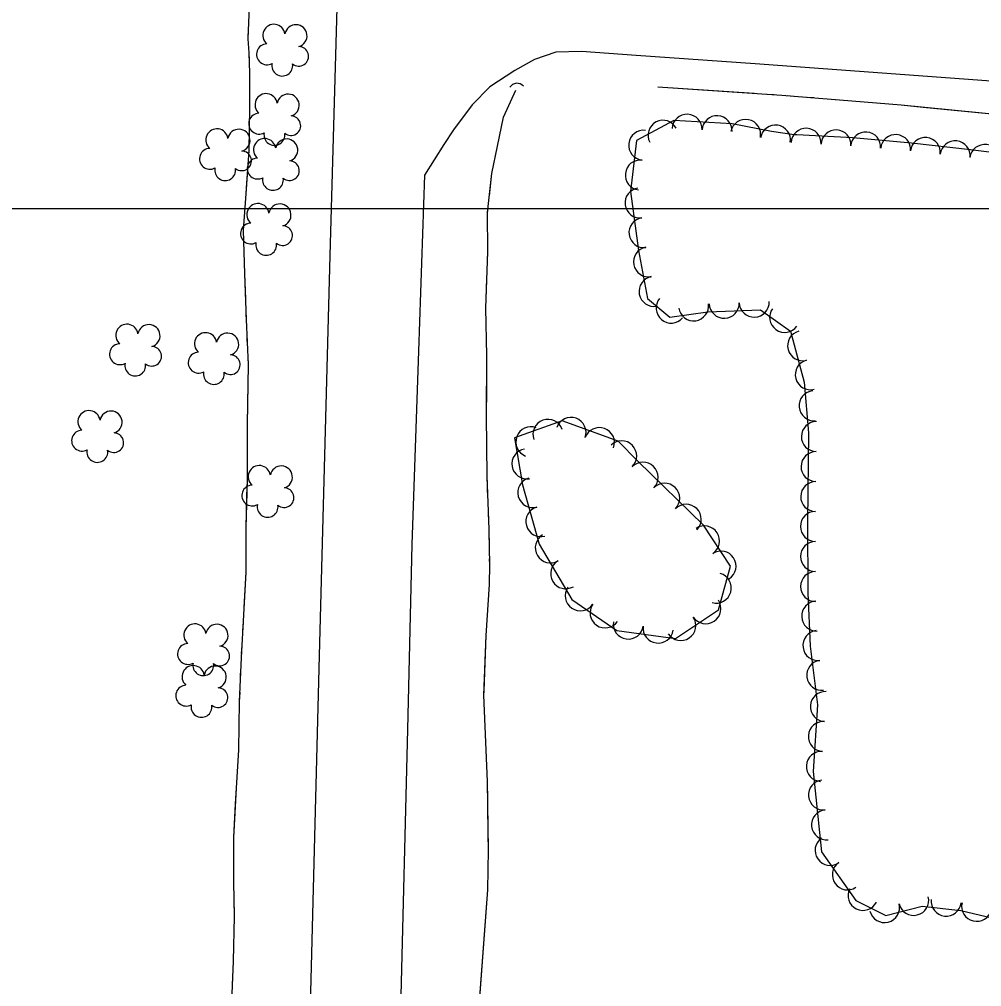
# Model space of a CAD drawing. Extents: x 353423 to 364002, y 127000 to 201942.
# Drawn here: x 362511.7 to 362768.2, y 130792.5 to 131050.4 of the extents above; entities that cross this region are included whole.
import ezdxf

# ---------------------------------------------------------------- set-up
doc = ezdxf.new("R2010")
doc.units = 0
for name, color, linetype in [('E_DTM_SlopeBottom', 7, 'Continuous'), ('E_DTM_SlopeTop', 7, 'Continuous'), ('E_FEN_Generic', 7, 'Continuous'), ('E_LAND_TreeLine', 7, 'Continuous'), ('E_STRUCT_WingWall', 7, 'Continuous')]:
    doc.layers.add(name, color=color, linetype=linetype)

msp = doc.modelspace()

# ---------------------------------------------------------------- linework, layer by layer
at = {"layer": 'E_DTM_SlopeBottom'}
msp.add_arc((362644.37, 131031.11), 2.28, 41.3515, 147.591, dxfattribs=at)
at = {"layer": 'E_DTM_SlopeTop'}
msp.add_line((362615.19, 130861.05), (362613.13, 130780.96), dxfattribs=at)
msp.add_line((362615.19, 130861.05), (362613.13, 130780.96), dxfattribs=at)
for points in [[(362584, 129341.39), (362584.88, 129535.77), (362587.23, 129649.83), (362590.71, 129779.95), (362592.74, 129900.82), (362592.17, 129994.2), (362592.28, 130102.96), (362590.81, 130235.26), (362589.9, 130347.85), (362588.79, 130466.13), (362587.48, 130568.21), (362586.9, 130661.74), (362589.17, 130780.69), (362591.75, 130880.81), (362594.6, 130987.48), (362597.22, 131081.89), (362600.4, 131197.61), (362602.31, 131267.42)], [(362781.58, 131033.19), (362707.82, 131038.54), (362676.13, 131040.79), (362661.59, 131041.89), (362654.68, 131041.68), (362649.03, 131039.71), (362643.83, 131036.81), (362637.16, 131032.42), (362632.41, 131027.68), (362627.43, 131021), (362624.83, 131017.03), (362622.3, 131012.95), (362619.75, 131008.9), (362618.13, 130961.93), (362616.34, 130910.43), (362615.19, 130861.05)], [(362781.58, 131033.19), (362707.82, 131038.54), (362676.13, 131040.79), (362661.59, 131041.89), (362654.68, 131041.68), (362649.03, 131039.71), (362643.83, 131036.81), (362637.16, 131032.42), (362632.41, 131027.68), (362627.43, 131021), (362624.83, 131017.03), (362622.3, 131012.95), (362619.75, 131008.9), (362618.13, 130961.93), (362616.34, 130910.43), (362615.19, 130861.05)]]:
    msp.add_lwpolyline(points, dxfattribs=at)
at = {"layer": 'E_FEN_Generic'}
for points in [[(362785.74, 131013.06), (362765.27, 131015.68), (362749.5, 131017.45), (362733.93, 131018.81), (362718.97, 131019.63), (362718.21, 131019.63), (362712.18, 131020.53), (362701.7, 131022.62), (362686.22, 131023.43), (362676.19, 131018.18), (362674.63, 131004.54), (362676.73, 130988.79), (362679.12, 130976.03), (362685.1, 130971.01), (362695.22, 130972.47), (362709.28, 130972.99), (362717.29, 130967.29), (362720.92, 130953.68), (362722.1, 130940.18), (362721.82, 130916.53), (362721.88, 130897.57), (362722.5, 130883.34), (362724.5, 130867.7), (362723.31, 130849.9), (362725.53, 130828.5), (362734.67, 130815.48), (362742.65, 130811.53), (362752.37, 130813.95), (362762.72, 130812.79), (362776.15, 130809.6)], [(362676.56, 130932.64), (362671.35, 130937.99), (362656.43, 130943.35), (362643.73, 130938.84), (362645.83, 130926.34), (362650.24, 130910.5), (362658.99, 130895.77), (362670.97, 130887.51), (362686.63, 130885.39), (362698.04, 130893.02), (362701.27, 130904.62), (362694.09, 130915.55), (362676.56, 130932.64)]]:
    msp.add_lwpolyline(points, dxfattribs=at)
for centre, radius, start, end in [((362579.58, 131046.15), 2.97, 8.3641, 229.598), ((362585.43, 131046.04), 2.97, 286.0149, 168.9882), ((362577.71, 131041.11), 2.78, 91.335, 299.108), ((362586.19, 131040.57), 2.61, 230.7202, 88.6528), ((362581.79, 131038.11), 2.78, 168.012, 9.0231), ((362577.49, 131027.66), 2.97, 8.3641, 229.598), ((362583.34, 131027.54), 2.97, 286.0149, 168.9882), ((362575.63, 131022.62), 2.78, 91.335, 299.108), ((362584.1, 131022.07), 2.61, 230.7202, 88.6528), ((362689.7, 131021.15), 4, 356.9972, 176.9819), ((362697.7, 131020.73), 4, 356.9972, 176.9819), ((362683.29, 131019.53), 4, 27.6135, 207.5982), ((362705.32, 131019.76), 4, 348.7556, 168.7403), ((362713.27, 131018.25), 4, 351.4644, 171.449), ((362564.37, 131018.28), 2.97, 8.3641, 229.598), ((362570.23, 131018.17), 2.97, 286.0149, 168.9882), ((362579.7, 131019.61), 2.78, 168.012, 9.0231), ((362678.15, 131016.87), 4, 83.4998, 263.4845), ((362721.42, 131017.4), 4, 356.8632, 176.8479), ((362729.41, 131016.96), 4, 356.8632, 176.8479), ((362737.32, 131016.41), 4, 355.0065, 174.9911), ((362745.3, 131015.71), 4, 355.0065, 174.9911), ((362577.1, 131015.69), 2.97, 8.3641, 229.598), ((362582.96, 131015.57), 2.97, 286.0149, 168.9882), ((362753.21, 131014.92), 4, 353.6057, 173.5904), ((362761.16, 131014.03), 4, 353.6057, 173.5904), ((362769.08, 131013.08), 4, 352.7356, 172.7203), ((362562.51, 131013.24), 2.78, 91.335, 299.108), ((362570.98, 131012.7), 2.61, 230.7202, 88.6528), ((362575.24, 131010.65), 2.78, 91.335, 299.108), ((362583.72, 131010.1), 2.61, 230.7202, 88.6528), ((362677.24, 131008.92), 4, 83.4998, 263.4845), ((362566.58, 131010.24), 2.78, 168.012, 9.0231), ((362579.31, 131007.64), 2.78, 168.012, 9.0231), ((362677.15, 131001.49), 4, 97.5935, 277.5782), ((362575.3, 130998.37), 2.97, 8.3641, 229.598), ((362581.15, 130998.25), 2.97, 286.0149, 168.9882), ((362573.44, 130993.33), 2.78, 91.335, 299.108), ((362678.21, 130993.56), 4, 97.5935, 277.5782), ((362581.91, 130992.78), 2.61, 230.7202, 88.6528), ((362577.51, 130990.32), 2.78, 168.012, 9.0231), ((362679.43, 130985.76), 4, 100.6536, 280.6383), ((362680.91, 130977.9), 4, 100.6536, 280.6383), ((362685.45, 130973.45), 4, 139.9682, 319.9529), ((362691.43, 130974.04), 4, 188.2242, 8.2088), ((362699.61, 130974.73), 4, 182.1345, 2.1192), ((362707.61, 130975.03), 4, 182.1345, 2.1192), ((362715.72, 130970.98), 4, 144.5851, 324.5698), ((362540.39, 130966.19), 2.97, 8.3641, 229.598), ((362546.24, 130966.08), 2.97, 286.0149, 168.9882), ((362561.35, 130963.93), 2.97, 8.3641, 229.598), ((362567.21, 130963.82), 2.97, 286.0149, 168.9882), ((362720.5, 130963.4), 4, 104.9202, 284.9049), ((362538.52, 130961.15), 2.78, 91.335, 299.108), ((362547, 130960.61), 2.61, 230.7202, 88.6528), ((362559.49, 130958.89), 2.78, 91.335, 299.108), ((362567.96, 130958.35), 2.61, 230.7202, 88.6528), ((362542.6, 130958.15), 2.78, 168.012, 9.0231), ((362722.55, 130955.67), 4, 104.9202, 284.9049), ((362563.56, 130955.89), 2.78, 168.012, 9.0231), ((362723.57, 130947.39), 4, 95.0008, 274.9855), ((362530.29, 130943.14), 2.97, 8.3641, 229.598), ((362536.14, 130943.03), 2.97, 286.0149, 168.9882), ((362648.08, 130937.78), 4.02, 69.5386, 249.5233), ((362652.62, 130939.76), 4.02, 19.5528, 199.5375), ((362658.77, 130940.28), 4.02, 340.2429, 160.2276), ((362724.18, 130939.2), 4, 89.3413, 269.326), ((362528.42, 130938.1), 2.78, 91.335, 299.108), ((362536.9, 130937.56), 2.61, 230.7202, 88.6528), ((362666.33, 130937.56), 4.02, 340.2429, 160.2276), ((362672.25, 130934.05), 4.02, 314.2701, 134.2548), ((362532.5, 130935.1), 2.78, 168.012, 9.0231), ((362647.03, 130931.91), 4.02, 99.5398, 279.5245), ((362724.09, 130931.2), 4, 89.3413, 269.326), ((362575.68, 130928.51), 2.97, 8.3641, 229.598), ((362677.97, 130928.33), 4.02, 315.7209, 135.7056), ((362581.53, 130928.39), 2.97, 286.0149, 168.9882), ((362648.59, 130924.26), 4.02, 105.5599, 285.5446), ((362683.72, 130922.72), 4.02, 315.7209, 135.7056), ((362723.99, 130923.2), 4, 89.3413, 269.326), ((362573.81, 130923.47), 2.78, 91.335, 299.108), ((362582.29, 130922.92), 2.61, 230.7202, 88.6528), ((362689.47, 130917.11), 4.02, 315.7209, 135.7056), ((362577.89, 130920.47), 2.78, 168.012, 9.0231), ((362650.74, 130916.52), 4.02, 105.5599, 285.5446), ((362723.92, 130915.23), 4, 90.1709, 270.1555), ((362694.33, 130911.36), 4.02, 303.3234, 123.3081), ((362653.25, 130909.54), 4.02, 120.7185, 300.7032), ((362723.94, 130907.22), 4, 90.1709, 270.1555), ((362698.74, 130904.64), 4.02, 303.3234, 123.3081), ((362657.36, 130902.63), 4.02, 120.7185, 300.7032), ((362723.96, 130899.22), 4, 90.1709, 270.1555), ((362697.47, 130898.8), 4.02, 254.4629, 74.4476), ((362661.25, 130896.76), 4.02, 145.4306, 325.4153), ((362694.7, 130893.31), 4.02, 213.7487, 33.7333), ((362667.87, 130892.2), 4.02, 145.4306, 325.4153), ((362724.25, 130891.31), 4, 92.5288, 272.5135), ((362688.02, 130888.85), 4.02, 213.7487, 33.7333), ((362558.52, 130886.29), 2.97, 8.3641, 229.598), ((362564.37, 130886.17), 2.97, 286.0149, 168.9882), ((362674.04, 130889.22), 4.02, 172.3016, 352.2863), ((362682, 130888.14), 4.02, 172.3016, 352.2863), ((362724.59, 130883.49), 4, 97.2824, 277.267), ((362556.65, 130881.24), 2.78, 91.335, 299.108), ((362565.13, 130880.7), 2.61, 230.7202, 88.6528), ((362558.05, 130875.17), 2.97, 8.3641, 229.598), ((362560.73, 130878.24), 2.78, 168.012, 9.0231), ((362563.9, 130875.05), 2.97, 286.0149, 168.9882), ((362725.61, 130875.55), 4, 97.2824, 277.267), ((362556.18, 130870.13), 2.78, 91.335, 299.108), ((362564.66, 130869.58), 2.61, 230.7202, 88.6528), ((362726.56, 130867.2), 4, 86.1868, 266.1714), ((362560.26, 130867.13), 2.78, 168.012, 9.0231), ((362726.03, 130859.22), 4, 86.1868, 266.1714), ((362725.5, 130851.23), 4, 86.1868, 266.1714), ((362726.07, 130843.62), 4, 95.9305, 275.9152), ((362726.89, 130835.66), 4, 95.9305, 275.9152), ((362727.83, 130828.87), 4, 125.0809, 305.0655), ((362732.43, 130822.32), 4, 125.0809, 305.0655), ((362736.6, 130816.86), 4, 153.6815, 333.6661), ((362750.12, 130815.54), 4, 193.9357, 13.9204), ((362758.77, 130815.34), 4, 173.6292, 353.6139), ((362742.35, 130813.62), 4, 193.9357, 13.9204), ((362766.9, 130813.95), 4, 166.653, 346.6377)]:
    msp.add_arc(centre, radius, start, end, dxfattribs=at)
at = {"layer": 'E_LAND_TreeLine'}
for q in [(363500, 131000), (364000, 131000)]:
    msp.add_line((360000, 131000), q, dxfattribs=at)
at = {"layer": 'E_STRUCT_WingWall'}
for points in [[(362568.32, 130788.45), (362568.77, 130799.29), (362569.08, 130811.26), (362568.87, 130820.41), (362568.92, 130832.29), (362569.58, 130845.49), (362570.21, 130855.68), (362570.42, 130868.5), (362570.91, 130880.3), (362572.15, 130903.02), (362572.16, 130914.82), (362572.49, 130927.49), (362572.51, 130942.51), (362572.8, 130958.28), (362572.24, 130970.43), (362571.82, 130982.62), (362571.48, 130994.19), (362572.15, 131003.95), (362572.98, 131015.48), (362573.16, 131026.94), (362573.17, 131036.07), (362572.94, 131041.49), (362572.73, 131045.25), (362573.11, 131056.12)], [(362572.74, 131045.59), (362572.81, 131047.65)], [(362573.03, 131039.43), (362572.94, 131041.49)], [(362572.27, 131005.56), (362572.98, 131015.48), (362573.16, 131026.94), (362573.17, 131035.33)], [(362681.9, 131032.45), (362714.98, 131030.26), (362746.77, 131027.63), (362781.84, 131024.22), (362804.66, 131022.36), (362832.12, 131020.85), (362856.98, 131018.07), (362876.31, 131015.7), (362893.47, 131013.01), (362912.39, 131008.93), (362931.14, 131004.15), (362949.13, 130999.01), (362962.57, 130995.61)], [(362681.9, 131032.45), (362707.58, 131030.75)], [(362633.97, 130782.63), (362636.57, 130818.34), (362636.74, 130829.02), (362636.52, 130847.19), (362635.55, 130870.21), (362636.15, 130886.18), (362637.02, 130899.77), (362637.11, 130905.03), (362636.94, 130914.44), (362636.39, 130928.7), (362636.24, 130944.68), (362636.34, 130960.81), (362636.1, 130973.39), (362636.58, 130988.41), (362636.52, 130998.97), (362637.68, 131009.32), (362639.19, 131016.62), (362640.79, 131024.34), (362644.03, 131031.54)], [(362637.01, 131003.36), (362637.68, 131009.32), (362639.19, 131016.62), (362640.79, 131024.34), (362644.03, 131031.54)], [(362711.12, 131030.52), (362712.89, 131030.4)], [(362716.43, 131030.15), (362718.2, 131030)], [(362721.74, 131029.71), (362723.5, 131029.56)], [(362727.04, 131029.27), (362746.77, 131027.63), (362752.68, 131027.06)], [(362752.68, 131027.06), (362778.29, 131024.56)], [(362572.05, 130975.8), (362571.82, 130982.62), (362571.48, 130994.19), (362572.15, 131003.95), (362572.27, 131005.56)], [(362636.53, 130997.34), (362636.52, 130998.97), (362636.57, 130999.35)], [(362636.56, 130991.29), (362636.55, 130993.31)], [(362636.48, 130985.24), (362636.54, 130987.25)], [(362636.29, 130951.97), (362636.34, 130960.81), (362636.1, 130973.39), (362636.35, 130981.21)], [(362572.28, 130969.64), (362572.24, 130970.43), (362572.2, 130971.69)], [(362572.56, 130963.48), (362572.47, 130965.54)], [(362572.78, 130957.33), (362572.8, 130958.28), (362572.75, 130959.38)], [(362572.39, 130923.43), (362572.49, 130927.49), (362572.51, 130942.51), (362572.71, 130953.22)], [(362636.62, 130922.74), (362636.39, 130928.7), (362636.24, 130944.68), (362636.29, 130951.97)], [(362571.64, 130893.65), (362572.15, 130903.02), (362572.16, 130914.82), (362572.39, 130923.43)], [(362636.85, 130916.7), (362636.78, 130918.71)], [(362637.01, 130910.66), (362636.97, 130912.67)], [(362637.1, 130904.61), (362637.11, 130905.03), (362637.08, 130906.63)], [(362635.59, 130871.37), (362636.15, 130886.18), (362637.02, 130899.77), (362637.03, 130900.58)], [(362571.3, 130887.49), (362571.42, 130889.54)], [(362570.97, 130881.33), (362571.08, 130883.38)], [(362570.7, 130875.17), (362570.79, 130877.23)], [(362569.37, 130841.3), (362569.58, 130845.49), (362570.21, 130855.68), (362570.42, 130868.5), (362570.53, 130871.07)], [(362636.58, 130842.15), (362636.52, 130847.19), (362635.55, 130870.21), (362635.59, 130871.37)], [(362569.07, 130811.52), (362568.87, 130820.41), (362568.92, 130832.29), (362569.37, 130841.3)], [(362636.65, 130836.1), (362636.63, 130838.12)], [(362636.73, 130830.05), (362636.7, 130832.07)], [(362636.66, 130824), (362636.69, 130826.02)], [(362634.57, 130790.79), (362636.57, 130818.34), (362636.6, 130819.97)], [(362568.93, 130805.35), (362568.98, 130807.41)], [(362568.76, 130799.19), (362568.77, 130799.29), (362568.82, 130801.25)], [(362568.51, 130793.03), (362568.6, 130795.09)]]:
    msp.add_lwpolyline(points, dxfattribs=at)

doc.saveas('drawing.dxf')
